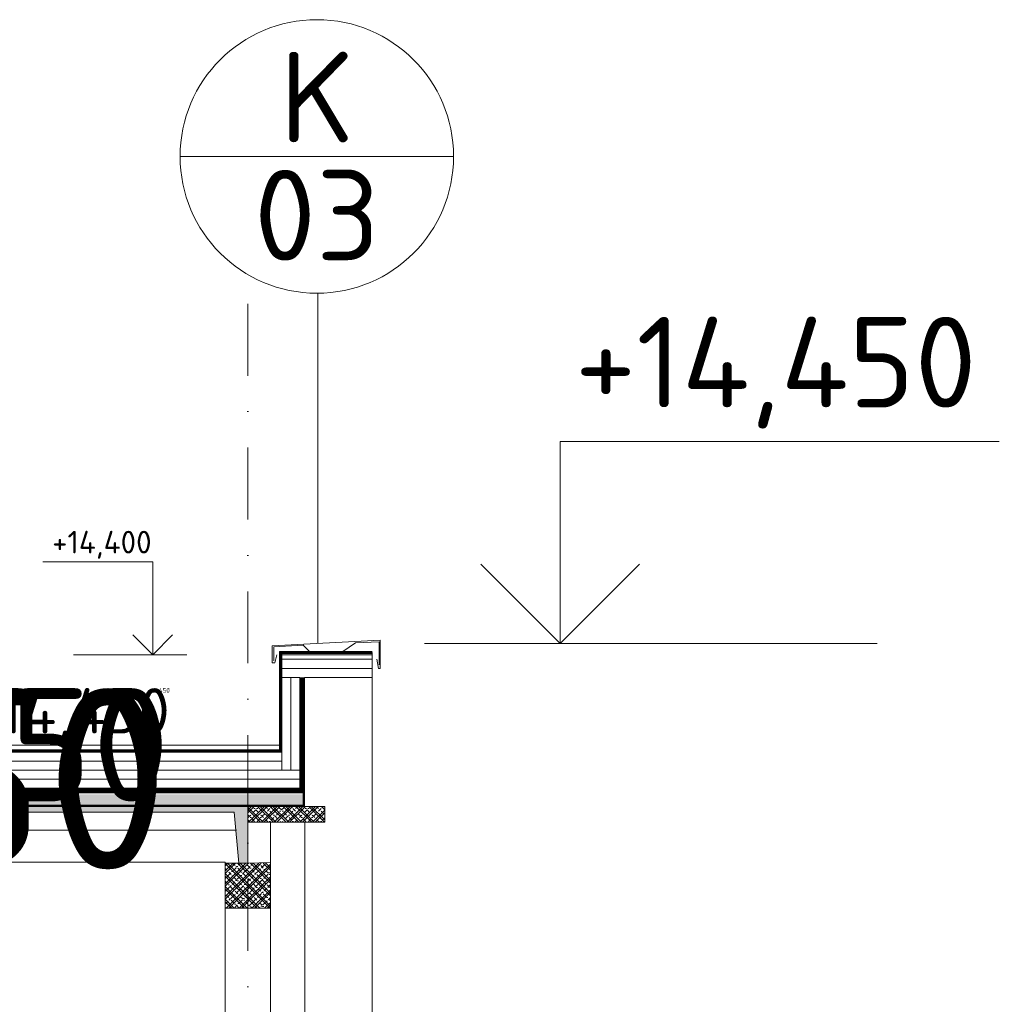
# Model space of a CAD drawing. Header units: millimetres. Extents: x -725694 to 5289369, y -1488057 to 2187451.
# Tile 127 of 656: x 149542 to 153870, y -31779 to -27430. Entities that reach past the tile are written whole.
import ezdxf
from ezdxf.enums import TextEntityAlignment as Align

# ---------------------------------------------------------------- set-up
doc = ezdxf.new("R2010")
doc.units = ezdxf.units.MM
for name, pattern in [('CARKOVANA', [5, 3, -2]), ('CENTERX2', [101.6, 63.5, -12.7, 12.7, -12.7]), ('DASHDOT', [25.4, 12.7, -6.35, 0, -6.35])]:
    doc.linetypes.add(name, pattern=pattern)
for name, color, linetype in [('0 @ 1', 7, 'Continuous'), ('0 @ 10', 7, 'Continuous'), ('0 @ 100', 7, 'Continuous'), ('0 @ 200', 7, 'Continuous'), ('0 @ 250 (1)', 7, 'Continuous'), ('0 @ 250 (2)', 7, 'Continuous'), ('0 @ 400', 7, 'Continuous')]:
    doc.layers.add(name, color=color, linetype=linetype)
for name, color, linetype, lineweight in [('A99_N_kce-pohl', 1, 'Continuous', 9), ('A99_N_koty-200-vysk', 6, 'Continuous', 9), ('A99_N_koty-50-vysk', 160, 'Continuous', 9), ('A99_N_sraf', 252, 'Continuous', 0), ('A99_N_sraf @ 100', 252, 'Continuous', 0), ('A99_N_sraf @ 200 VP1', 252, 'Continuous', 0), ('A99_N_sraf @ 200 VP10', 252, 'Continuous', 0), ('A99_N_sraf @ 200 VP11', 252, 'Continuous', 0), ('A99_N_sraf @ 200 VP12', 252, 'Continuous', 0), ('A99_N_sraf @ 200 VP13', 252, 'Continuous', 0), ('A99_N_sraf @ 200 VP14', 252, 'Continuous', 0), ('A99_N_sraf @ 200 VP2', 252, 'Continuous', 0), ('A99_N_sraf @ 200 VP3', 252, 'Continuous', 0), ('A99_N_sraf @ 200 VP4', 252, 'Continuous', 0), ('A99_N_sraf @ 200 VP5', 252, 'Continuous', 0), ('A99_N_sraf @ 200 VP6', 252, 'Continuous', 0), ('A99_N_sraf @ 200 VP7', 252, 'Continuous', 0), ('A99_N_sraf @ 200 VP8', 252, 'Continuous', 0), ('A99_N_sraf @ 200 VP9', 252, 'Continuous', 0), ('A99_N_sraf @ 200 VPModel', 252, 'Continuous', 0), ('A99_N_sraf @ 50 (1)', 252, 'Continuous', 0), ('A99_N_znaceni 200', 5, 'Continuous', 5), ('A99_S_kce-pohl', 7, 'Continuous', 5), ('A99_S_kce-rez-sil', 7, 'Continuous', 15), ('A99_S_osy', 1, 'CENTERX2', 5)]:
    doc.layers.add(name, color=color, linetype=linetype, lineweight=lineweight)
doc.styles.add('A99_kota', font='isocpeur.ttf', dxfattribs={"height": 2})
doc.styles.add('A99_popis', font='isocpeur.ttf')
doc.linetypes.add('IZOLACE', pattern='A,0.00254,-2.54,[134,ltypeshp.shx,S=2.54,R=0,X=-2.54,Y=0],-5.08,[134,ltypeshp.shx,S=2.54,R=180,X=2.54,Y=0],-2.54', length=10.16254)
pattern_1 = [(45, (144790, -250), (-28.28427, 28.28427), []), (45, (144801.314, -250), (-28.28427, 28.28427), []), (45, (144823.94, -250), (-16.970563, 39.59798), [16, -8, 0, -8])]
pattern_2 = [(315, (-250, -144790), (28.284271, 28.284271), []), (315, (-250, -144801.314), (28.284271, 28.284271), []), (315, (-250, -144823.94), (39.59798, 16.970563), [16, -8, 0, -8])]
pattern_3 = [(45, (0, 0), (-28.284271, 28.284271), []), (45, (11.314, 0), (-28.284271, 28.284271), []), (45, (33.94, 0), (-16.970563, 39.59798), [16, -8, 0, -8])]
pattern_4 = [(315, (0, 0), (28.284271, 28.284271), []), (315, (3e-15, -11.314), (28.284271, 28.284271), []), (315, (8e-15, -33.94), (39.59798, 16.970563), [16, -8, 0, -8])]
pattern_5 = [(315, (2.026, -20.147), (28.284271, 28.284271), []), (270, (15.275, -65.216), (28.284271, -28.284271), [5, -51.568543]), (315, (15.275, -70.216), (28.284271, 28.284271), [5, -35]), (0, (18.81, -73.75), (28.284271, 28.284271), [5, -51.568543]), (45, (23.81, -73.75), (-28.284271, 28.284271), [5, -35]), (270, (27.346, -65.216), (28.284271, -28.284271), [5, -51.568543]), (315, (23.81, -61.68), (28.284271, 28.284271), [5, -35]), (0, (18.81, -61.68), (28.284271, 28.284271), [5, -51.568543]), (45, (15.275, -65.216), (-28.284271, 28.284271), [5, -35]), (315, (31.917, -78.322), (28.284271, 28.284271), [10, -30])]
pattern_6 = [(225, (-20.147, -2.026), (28.284271, -28.284271), []), (180, (-65.216, -15.275), (-28.284271, -28.284271), [5, -51.568543]), (225, (-70.216, -15.275), (28.284271, -28.284271), [5, -35]), (270, (-73.75, -18.81), (28.284271, -28.284271), [5, -51.568543]), (315, (-73.75, -23.81), (28.284271, 28.284271), [5, -35]), (180, (-65.216, -27.346), (-28.284271, -28.284271), [5, -51.568543]), (225, (-61.68, -23.81), (28.284271, -28.284271), [5, -35]), (270, (-61.68, -18.81), (28.284271, -28.284271), [5, -51.568543]), (315, (-65.216, -15.275), (28.284271, 28.284271), [5, -35]), (225, (-78.322, -31.917), (28.284271, -28.284271), [10, -30])]

# ---------------------------------------------------------------- blocks, each defined once
blk = doc.blocks.new('*U34')
at = {"color": 0, "linetype": 'ByBlock', "lineweight": -2}
blk.add_line((-3, 0), (7, 0), dxfattribs=at)
for points in [[(0, 0), (0, 8.2), (0, 8.2), (9.7, 8.2)], [(-1.75, 1.75), (0, 0), (1.75, 1.75)]]:
    blk.add_lwpolyline(points, dxfattribs=at)
at = {"color": 0, "linetype": 'ByBlock', "lineweight": -2, "style": 'A99_kota'}
for tag, p in [('VYSKA', (9.2, 10.95)), ('POPIS', (9.2, 7.7))]:
    blk.add_attdef(tag, text='', height=2, dxfattribs=at).set_placement(p, align=Align.TOP_RIGHT)
blk = doc.blocks.new('*U49')
at = {"color": 0, "linetype": 'ByBlock', "lineweight": -2}
blk.add_line((3, 0), (-7, 0), dxfattribs=at)
for points in [[(0, 0), (0, 4.462), (0, 4.462), (-9.7, 4.462)], [(1.75, 1.75), (0, 0), (-1.75, 1.75)]]:
    blk.add_lwpolyline(points, dxfattribs=at)
at = {"color": 0, "linetype": 'ByBlock', "lineweight": -2, "style": 'A99_kota'}
blk.add_attdef('VYSKA', text='', height=2, dxfattribs=at).set_placement((-2, 7.212), align=Align.TOP_RIGHT)
blk.add_attdef('POPIS', text='', height=2, dxfattribs=at).set_placement((-9.2, 3.962), align=Align.TOP_LEFT)
blk = doc.blocks.new('*U6646')
at = {"layer": 'A99_N_koty-200-vysk', "lineweight": 5}
ref = blk.add_blockref('*U49', (151930, -30185), dxfattribs=dict(at, xscale=-200, yscale=200, zscale=200))
ref.add_attrib('VYSKA', '+14,450', dxfattribs={"layer": '0 @ 200', "color": 0, "linetype": 'ByBlock', "lineweight": -2, "height": 400, "style": 'A99_kota'}).set_placement((153770, -28742.7), align=Align.TOP_RIGHT)
ref = blk.add_blockref('*U49', (151930, -30185), dxfattribs=dict(at, xscale=-200, yscale=200, zscale=200))
ref.add_attrib('VYSKA', '+14,450', dxfattribs={"layer": '0 @ 400', "color": 0, "linetype": 'ByBlock', "lineweight": -2, "height": 800, "style": 'A99_kota'}).set_placement((150205.1, -30382.5), align=Align.TOP_RIGHT)
ref = blk.add_blockref('*U49', (151930, -30185), dxfattribs=dict(at, xscale=-200, yscale=200, zscale=200))
ref.add_attrib('VYSKA', '+14,450', dxfattribs={"layer": '0 @ 250 (1)', "color": 0, "linetype": 'ByBlock', "lineweight": -2, "height": 500, "style": 'A99_kota'}).set_placement((150205.1, -30382.5), align=Align.TOP_RIGHT)
ref = blk.add_blockref('*U49', (151930, -30185), dxfattribs=dict(at, xscale=-200, yscale=200, zscale=200))
ref.add_attrib('VYSKA', '+14,450', dxfattribs={"layer": '0 @ 250 (2)', "color": 0, "linetype": 'ByBlock', "lineweight": -2, "height": 500, "style": 'A99_kota'}).set_placement((150205.1, -30382.5), align=Align.TOP_RIGHT)
ref = blk.add_blockref('*U49', (151930, -30185), dxfattribs=dict(at, xscale=-200, yscale=200, zscale=200))
ref.add_attrib('VYSKA', '+14,450', dxfattribs={"layer": '0 @ 100', "color": 0, "linetype": 'ByBlock', "lineweight": -2, "height": 200, "style": 'A99_kota'}).set_placement((150205.1, -30382.5), align=Align.TOP_RIGHT)
ref = blk.add_blockref('*U49', (151930, -30185), dxfattribs=dict(at, xscale=-200, yscale=200, zscale=200))
ref.add_attrib('VYSKA', '+14,450', dxfattribs={"layer": '0 @ 10', "color": 0, "linetype": 'ByBlock', "lineweight": -2, "height": 20, "style": 'A99_kota'}).set_placement((150205.1, -30382.5), align=Align.TOP_RIGHT)
ref = blk.add_blockref('*U49', (151930, -30185), dxfattribs=dict(at, xscale=-200, yscale=200, zscale=200))
ref.add_attrib('VYSKA', '+14,450', dxfattribs={"layer": '0 @ 1', "color": 0, "linetype": 'ByBlock', "lineweight": -2, "height": 2, "style": 'A99_kota'}).set_placement((150205.1, -30382.5), align=Align.TOP_RIGHT)
blk = doc.blocks.new('*U20')
at = {"color": 0, "linetype": 'ByBlock'}
blk.add_line((-3.02, 0), (3.02, 0), dxfattribs=at)
blk.add_circle((0, 0), 3.02, dxfattribs=at)
at = {"color": 0, "linetype": 'ByBlock', "style": 'A99_popis'}
for tag, p in [('KATEGORIE', (0, 1.31)), ('PRVEK', (0, -1.298))]:
    blk.add_attdef(tag, text='', height=2, dxfattribs=at).set_placement(p, align=Align.MIDDLE_CENTER)
blk = doc.blocks.new('*U6610')
at = {"layer": 'A99_N_sraf @ 100', "lineweight": 0, "ltscale": 2, "transparency": 33554687}
h = blk.add_hatch(dxfattribs=at)
h.set_pattern_fill('ZELEZOBETON', color=256, scale=8)
h.set_pattern_definition(pattern_1)
h.paths.add_polyline_path([(150650, -31355), (150650, -31155), (150450, -31155), (150450, -31355)])
at = {"layer": 'A99_N_sraf @ 200 VP1', "lineweight": 0, "ltscale": 2, "transparency": 33554687}
h = blk.add_hatch(dxfattribs=at)
h.set_pattern_fill('ZELEZOBETON', color=256, scale=8)
h.set_pattern_definition(pattern_1)
h.paths.add_polyline_path([(150650, -31355), (150650, -31155), (150450, -31155), (150450, -31355)])
at = {"layer": 'A99_N_sraf @ 200 VP10', "lineweight": 0, "ltscale": 2, "transparency": 33554687}
h = blk.add_hatch(dxfattribs=at)
h.set_pattern_fill('ZELEZOBETON', color=256, scale=8)
h.set_pattern_definition(pattern_1)
h.paths.add_polyline_path([(150650, -31355), (150650, -31155), (150450, -31155), (150450, -31355)])
at = {"layer": 'A99_N_sraf @ 200 VP11', "lineweight": 0, "ltscale": 2, "transparency": 33554687}
h = blk.add_hatch(dxfattribs=at)
h.set_pattern_fill('ZELEZOBETON', color=256, scale=8)
h.set_pattern_definition(pattern_1)
h.paths.add_polyline_path([(150650, -31355), (150650, -31155), (150450, -31155), (150450, -31355)])
at = {"layer": 'A99_N_sraf @ 200 VP12', "lineweight": 0, "ltscale": 2, "transparency": 33554687}
h = blk.add_hatch(dxfattribs=at)
h.set_pattern_fill('ZELEZOBETON', color=256, scale=8)
h.set_pattern_definition(pattern_1)
h.paths.add_polyline_path([(150650, -31355), (150650, -31155), (150450, -31155), (150450, -31355)])
at = {"layer": 'A99_N_sraf @ 200 VP13', "lineweight": 0, "ltscale": 2, "transparency": 33554687}
h = blk.add_hatch(dxfattribs=at)
h.set_pattern_fill('ZELEZOBETON', color=256, scale=8)
h.set_pattern_definition(pattern_2)
h.paths.add_polyline_path([(150650, -31355), (150650, -31155), (150450, -31155), (150450, -31355)])
at = {"layer": 'A99_N_sraf @ 200 VP14', "lineweight": 0, "ltscale": 2, "transparency": 33554687}
h = blk.add_hatch(dxfattribs=at)
h.set_pattern_fill('ZELEZOBETON', color=256, scale=8)
h.set_pattern_definition(pattern_1)
h.paths.add_polyline_path([(150650, -31355), (150650, -31155), (150450, -31155), (150450, -31355)])
at = {"layer": 'A99_N_sraf @ 200 VP2', "lineweight": 0, "ltscale": 2, "transparency": 33554687}
h = blk.add_hatch(dxfattribs=at)
h.set_pattern_fill('ZELEZOBETON', color=256, scale=8)
h.set_pattern_definition(pattern_1)
h.paths.add_polyline_path([(150650, -31355), (150650, -31155), (150450, -31155), (150450, -31355)])
at = {"layer": 'A99_N_sraf @ 200 VP3', "lineweight": 0, "ltscale": 2, "transparency": 33554687}
h = blk.add_hatch(dxfattribs=at)
h.set_pattern_fill('ZELEZOBETON', color=256, scale=8)
h.set_pattern_definition(pattern_1)
h.paths.add_polyline_path([(150650, -31355), (150650, -31155), (150450, -31155), (150450, -31355)])
at = {"layer": 'A99_N_sraf @ 200 VP4', "lineweight": 0, "ltscale": 2, "transparency": 33554687}
h = blk.add_hatch(dxfattribs=at)
h.set_pattern_fill('ZELEZOBETON', color=256, scale=8)
h.set_pattern_definition(pattern_1)
h.paths.add_polyline_path([(150650, -31355), (150650, -31155), (150450, -31155), (150450, -31355)])
at = {"layer": 'A99_N_sraf @ 200 VP5', "lineweight": 0, "ltscale": 2, "transparency": 33554687}
h = blk.add_hatch(dxfattribs=at)
h.set_pattern_fill('ZELEZOBETON', color=256, scale=8)
h.set_pattern_definition(pattern_2)
h.paths.add_polyline_path([(150650, -31355), (150650, -31155), (150450, -31155), (150450, -31355)])
at = {"layer": 'A99_N_sraf @ 200 VP6', "lineweight": 0, "ltscale": 2, "transparency": 33554687}
h = blk.add_hatch(dxfattribs=at)
h.set_pattern_fill('ZELEZOBETON', color=256, scale=8)
h.set_pattern_definition(pattern_2)
h.paths.add_polyline_path([(150650, -31355), (150650, -31155), (150450, -31155), (150450, -31355)])
at = {"layer": 'A99_N_sraf @ 200 VP7', "lineweight": 0, "ltscale": 2, "transparency": 33554687}
h = blk.add_hatch(dxfattribs=at)
h.set_pattern_fill('ZELEZOBETON', color=256, scale=8)
h.set_pattern_definition(pattern_1)
h.paths.add_polyline_path([(150650, -31355), (150650, -31155), (150450, -31155), (150450, -31355)])
at = {"layer": 'A99_N_sraf @ 200 VP8', "lineweight": 0, "ltscale": 2, "transparency": 33554687}
h = blk.add_hatch(dxfattribs=at)
h.set_pattern_fill('ZELEZOBETON', color=256, scale=8)
h.set_pattern_definition(pattern_1)
h.paths.add_polyline_path([(150650, -31355), (150650, -31155), (150450, -31155), (150450, -31355)])
at = {"layer": 'A99_N_sraf @ 200 VP9', "lineweight": 0, "ltscale": 2, "transparency": 33554687}
h = blk.add_hatch(dxfattribs=at)
h.set_pattern_fill('ZELEZOBETON', color=256, scale=8)
h.set_pattern_definition(pattern_1)
h.paths.add_polyline_path([(150650, -31355), (150650, -31155), (150450, -31155), (150450, -31355)])
at = {"layer": 'A99_N_sraf @ 200 VPModel', "lineweight": 0, "ltscale": 2, "transparency": 33554687}
h = blk.add_hatch(dxfattribs=at)
h.set_pattern_fill('ZELEZOBETON', color=256, scale=8)
h.set_pattern_definition(pattern_1)
h.paths.add_polyline_path([(150650, -31355), (150650, -31155), (150450, -31155), (150450, -31355)])
at = {"layer": 'A99_N_sraf @ 50 (1)', "lineweight": 0, "ltscale": 2, "transparency": 33554687}
h = blk.add_hatch(dxfattribs=at)
h.set_pattern_fill('ZELEZOBETON', color=256, scale=8)
h.set_pattern_definition(pattern_1)
h.paths.add_polyline_path([(150650, -31355), (150650, -31155), (150450, -31155), (150450, -31355)])
blk = doc.blocks.new('*U6640')
at = {"layer": 'A99_N_sraf @ 100', "lineweight": 0, "ltscale": 2, "transparency": 33554687}
h = blk.add_hatch(dxfattribs=at)
h.set_pattern_fill('ZELEZOBETON', color=256, scale=8)
h.set_pattern_definition(pattern_3)
h.paths.add_polyline_path([(144610, -30930), (144590, -31155), (144550, -31155), (144550, -30905), (150550, -30905), (150550, -31155), (150510, -31155), (150490, -30930), (149075, -30930), (149065, -31010), (149035, -31010), (149025, -30930), (147575, -30930), (147565, -31010), (147535, -31010), (147525, -30930), (146075, -30930), (146065, -31010), (146035, -31010), (146025, -30930)])
at = {"layer": 'A99_N_sraf @ 200 VP1', "lineweight": 0, "ltscale": 2, "transparency": 33554687}
h = blk.add_hatch(dxfattribs=at)
h.set_pattern_fill('ZELEZOBETON', color=256, scale=8)
h.set_pattern_definition(pattern_3)
h.paths.add_polyline_path([(144610, -30930), (144590, -31155), (144550, -31155), (144550, -30905), (150550, -30905), (150550, -31155), (150510, -31155), (150490, -30930), (149075, -30930), (149065, -31010), (149035, -31010), (149025, -30930), (147575, -30930), (147565, -31010), (147535, -31010), (147525, -30930), (146075, -30930), (146065, -31010), (146035, -31010), (146025, -30930)])
at = {"layer": 'A99_N_sraf @ 200 VP10', "lineweight": 0, "ltscale": 2, "transparency": 33554687}
h = blk.add_hatch(dxfattribs=at)
h.set_pattern_fill('ZELEZOBETON', color=256, scale=8)
h.set_pattern_definition(pattern_3)
h.paths.add_polyline_path([(144610, -30930), (144590, -31155), (144550, -31155), (144550, -30905), (150550, -30905), (150550, -31155), (150510, -31155), (150490, -30930), (149075, -30930), (149065, -31010), (149035, -31010), (149025, -30930), (147575, -30930), (147565, -31010), (147535, -31010), (147525, -30930), (146075, -30930), (146065, -31010), (146035, -31010), (146025, -30930)])
at = {"layer": 'A99_N_sraf @ 200 VP11', "lineweight": 0, "ltscale": 2, "transparency": 33554687}
h = blk.add_hatch(dxfattribs=at)
h.set_pattern_fill('ZELEZOBETON', color=256, scale=8)
h.set_pattern_definition(pattern_3)
h.paths.add_polyline_path([(144610, -30930), (144590, -31155), (144550, -31155), (144550, -30905), (150550, -30905), (150550, -31155), (150510, -31155), (150490, -30930), (149075, -30930), (149065, -31010), (149035, -31010), (149025, -30930), (147575, -30930), (147565, -31010), (147535, -31010), (147525, -30930), (146075, -30930), (146065, -31010), (146035, -31010), (146025, -30930)])
at = {"layer": 'A99_N_sraf @ 200 VP12', "lineweight": 0, "ltscale": 2, "transparency": 33554687}
h = blk.add_hatch(dxfattribs=at)
h.set_pattern_fill('ZELEZOBETON', color=256, scale=8)
h.set_pattern_definition(pattern_3)
h.paths.add_polyline_path([(144610, -30930), (144590, -31155), (144550, -31155), (144550, -30905), (150550, -30905), (150550, -31155), (150510, -31155), (150490, -30930), (149075, -30930), (149065, -31010), (149035, -31010), (149025, -30930), (147575, -30930), (147565, -31010), (147535, -31010), (147525, -30930), (146075, -30930), (146065, -31010), (146035, -31010), (146025, -30930)])
at = {"layer": 'A99_N_sraf @ 200 VP13', "lineweight": 0, "ltscale": 2, "transparency": 33554687}
h = blk.add_hatch(dxfattribs=at)
h.set_pattern_fill('ZELEZOBETON', color=256, scale=8)
h.set_pattern_definition(pattern_4)
h.paths.add_polyline_path([(144610, -30930), (144590, -31155), (144550, -31155), (144550, -30905), (150550, -30905), (150550, -31155), (150510, -31155), (150490, -30930), (149075, -30930), (149065, -31010), (149035, -31010), (149025, -30930), (147575, -30930), (147565, -31010), (147535, -31010), (147525, -30930), (146075, -30930), (146065, -31010), (146035, -31010), (146025, -30930)])
at = {"layer": 'A99_N_sraf @ 200 VP14', "lineweight": 0, "ltscale": 2, "transparency": 33554687}
h = blk.add_hatch(dxfattribs=at)
h.set_pattern_fill('ZELEZOBETON', color=256, scale=8)
h.set_pattern_definition(pattern_3)
h.paths.add_polyline_path([(144610, -30930), (144590, -31155), (144550, -31155), (144550, -30905), (150550, -30905), (150550, -31155), (150510, -31155), (150490, -30930), (149075, -30930), (149065, -31010), (149035, -31010), (149025, -30930), (147575, -30930), (147565, -31010), (147535, -31010), (147525, -30930), (146075, -30930), (146065, -31010), (146035, -31010), (146025, -30930)])
at = {"layer": 'A99_N_sraf @ 200 VP2', "lineweight": 0, "ltscale": 2, "transparency": 33554687}
h = blk.add_hatch(dxfattribs=at)
h.set_pattern_fill('ZELEZOBETON', color=256, scale=8)
h.set_pattern_definition(pattern_3)
h.paths.add_polyline_path([(144610, -30930), (144590, -31155), (144550, -31155), (144550, -30905), (150550, -30905), (150550, -31155), (150510, -31155), (150490, -30930), (149075, -30930), (149065, -31010), (149035, -31010), (149025, -30930), (147575, -30930), (147565, -31010), (147535, -31010), (147525, -30930), (146075, -30930), (146065, -31010), (146035, -31010), (146025, -30930)])
at = {"layer": 'A99_N_sraf @ 200 VP3', "lineweight": 0, "ltscale": 2, "transparency": 33554687}
h = blk.add_hatch(dxfattribs=at)
h.set_pattern_fill('ZELEZOBETON', color=256, scale=8)
h.set_pattern_definition(pattern_3)
h.paths.add_polyline_path([(144610, -30930), (144590, -31155), (144550, -31155), (144550, -30905), (150550, -30905), (150550, -31155), (150510, -31155), (150490, -30930), (149075, -30930), (149065, -31010), (149035, -31010), (149025, -30930), (147575, -30930), (147565, -31010), (147535, -31010), (147525, -30930), (146075, -30930), (146065, -31010), (146035, -31010), (146025, -30930)])
at = {"layer": 'A99_N_sraf @ 200 VP4', "lineweight": 0, "ltscale": 2, "transparency": 33554687}
h = blk.add_hatch(dxfattribs=at)
h.set_pattern_fill('ZELEZOBETON', color=256, scale=8)
h.set_pattern_definition(pattern_3)
h.paths.add_polyline_path([(144610, -30930), (144590, -31155), (144550, -31155), (144550, -30905), (150550, -30905), (150550, -31155), (150510, -31155), (150490, -30930), (149075, -30930), (149065, -31010), (149035, -31010), (149025, -30930), (147575, -30930), (147565, -31010), (147535, -31010), (147525, -30930), (146075, -30930), (146065, -31010), (146035, -31010), (146025, -30930)])
at = {"layer": 'A99_N_sraf @ 200 VP5', "lineweight": 0, "ltscale": 2, "transparency": 33554687}
h = blk.add_hatch(dxfattribs=at)
h.set_pattern_fill('ZELEZOBETON', color=256, scale=8)
h.set_pattern_definition(pattern_4)
h.paths.add_polyline_path([(144610, -30930), (144590, -31155), (144550, -31155), (144550, -30905), (150550, -30905), (150550, -31155), (150510, -31155), (150490, -30930), (149075, -30930), (149065, -31010), (149035, -31010), (149025, -30930), (147575, -30930), (147565, -31010), (147535, -31010), (147525, -30930), (146075, -30930), (146065, -31010), (146035, -31010), (146025, -30930)])
at = {"layer": 'A99_N_sraf @ 200 VP6', "lineweight": 0, "ltscale": 2, "transparency": 33554687}
h = blk.add_hatch(dxfattribs=at)
h.set_pattern_fill('ZELEZOBETON', color=256, scale=8)
h.set_pattern_definition(pattern_4)
h.paths.add_polyline_path([(144610, -30930), (144590, -31155), (144550, -31155), (144550, -30905), (150550, -30905), (150550, -31155), (150510, -31155), (150490, -30930), (149075, -30930), (149065, -31010), (149035, -31010), (149025, -30930), (147575, -30930), (147565, -31010), (147535, -31010), (147525, -30930), (146075, -30930), (146065, -31010), (146035, -31010), (146025, -30930)])
at = {"layer": 'A99_N_sraf @ 200 VP7', "lineweight": 0, "ltscale": 2, "transparency": 33554687}
h = blk.add_hatch(dxfattribs=at)
h.set_pattern_fill('ZELEZOBETON', color=256, scale=8)
h.set_pattern_definition(pattern_3)
h.paths.add_polyline_path([(144610, -30930), (144590, -31155), (144550, -31155), (144550, -30905), (150550, -30905), (150550, -31155), (150510, -31155), (150490, -30930), (149075, -30930), (149065, -31010), (149035, -31010), (149025, -30930), (147575, -30930), (147565, -31010), (147535, -31010), (147525, -30930), (146075, -30930), (146065, -31010), (146035, -31010), (146025, -30930)])
at = {"layer": 'A99_N_sraf @ 200 VP8', "lineweight": 0, "ltscale": 2, "transparency": 33554687}
h = blk.add_hatch(dxfattribs=at)
h.set_pattern_fill('ZELEZOBETON', color=256, scale=8)
h.set_pattern_definition(pattern_3)
h.paths.add_polyline_path([(144610, -30930), (144590, -31155), (144550, -31155), (144550, -30905), (150550, -30905), (150550, -31155), (150510, -31155), (150490, -30930), (149075, -30930), (149065, -31010), (149035, -31010), (149025, -30930), (147575, -30930), (147565, -31010), (147535, -31010), (147525, -30930), (146075, -30930), (146065, -31010), (146035, -31010), (146025, -30930)])
at = {"layer": 'A99_N_sraf @ 200 VP9', "lineweight": 0, "ltscale": 2, "transparency": 33554687}
h = blk.add_hatch(dxfattribs=at)
h.set_pattern_fill('ZELEZOBETON', color=256, scale=8)
h.set_pattern_definition(pattern_3)
h.paths.add_polyline_path([(144610, -30930), (144590, -31155), (144550, -31155), (144550, -30905), (150550, -30905), (150550, -31155), (150510, -31155), (150490, -30930), (149075, -30930), (149065, -31010), (149035, -31010), (149025, -30930), (147575, -30930), (147565, -31010), (147535, -31010), (147525, -30930), (146075, -30930), (146065, -31010), (146035, -31010), (146025, -30930)])
at = {"layer": 'A99_N_sraf @ 200 VPModel', "lineweight": 0, "ltscale": 2, "transparency": 33554687}
h = blk.add_hatch(dxfattribs=at)
h.set_pattern_fill('ZELEZOBETON', color=256, scale=8)
h.set_pattern_definition(pattern_3)
h.paths.add_polyline_path([(144610, -30930), (144590, -31155), (144550, -31155), (144550, -30905), (150550, -30905), (150550, -31155), (150510, -31155), (150490, -30930), (149075, -30930), (149065, -31010), (149035, -31010), (149025, -30930), (147575, -30930), (147565, -31010), (147535, -31010), (147525, -30930), (146075, -30930), (146065, -31010), (146035, -31010), (146025, -30930)])
at = {"layer": 'A99_N_sraf @ 50 (1)', "lineweight": 0, "ltscale": 2, "transparency": 33554687}
h = blk.add_hatch(dxfattribs=at)
h.set_pattern_fill('ZELEZOBETON', color=256, scale=8)
h.set_pattern_definition(pattern_3)
h.paths.add_polyline_path([(144610, -30930), (144590, -31155), (144550, -31155), (144550, -30905), (150550, -30905), (150550, -31155), (150510, -31155), (150490, -30930), (149075, -30930), (149065, -31010), (149035, -31010), (149025, -30930), (147575, -30930), (147565, -31010), (147535, -31010), (147525, -30930), (146075, -30930), (146065, -31010), (146035, -31010), (146025, -30930)])
blk = doc.blocks.new('*U6641')
at = {"layer": 'A99_N_sraf @ 200 VP1', "linetype": 'Continuous', "lineweight": 0, "ltscale": 2, "transparency": 33554687}
h = blk.add_hatch(dxfattribs=at)
h.set_pattern_fill('BETON-LEHKY', color=256, scale=0.05, angle=-90)
h.set_pattern_definition(pattern_5)
h.paths.add_polyline_path([(150802, -30851), (150802, -30906), (144652, -30906), (144652, -30851)])
at = {"layer": 'A99_N_sraf @ 200 VP10', "linetype": 'Continuous', "lineweight": 0, "ltscale": 2, "transparency": 33554687}
h = blk.add_hatch(dxfattribs=at)
h.set_pattern_fill('BETON-LEHKY', color=256, scale=0.05, angle=-90)
h.set_pattern_definition(pattern_5)
h.paths.add_polyline_path([(150802, -30851), (150802, -30906), (144652, -30906), (144652, -30851)])
at = {"layer": 'A99_N_sraf @ 200 VP11', "linetype": 'Continuous', "lineweight": 0, "ltscale": 2, "transparency": 33554687}
h = blk.add_hatch(dxfattribs=at)
h.set_pattern_fill('BETON-LEHKY', color=256, scale=0.05, angle=-90)
h.set_pattern_definition(pattern_5)
h.paths.add_polyline_path([(150802, -30851), (150802, -30906), (144652, -30906), (144652, -30851)])
at = {"layer": 'A99_N_sraf @ 200 VP12', "linetype": 'Continuous', "lineweight": 0, "ltscale": 2, "transparency": 33554687}
h = blk.add_hatch(dxfattribs=at)
h.set_pattern_fill('BETON-LEHKY', color=256, scale=0.05, angle=-90)
h.set_pattern_definition(pattern_5)
h.paths.add_polyline_path([(150802, -30851), (150802, -30906), (144652, -30906), (144652, -30851)])
at = {"layer": 'A99_N_sraf @ 200 VP13', "linetype": 'Continuous', "lineweight": 0, "ltscale": 2, "transparency": 33554687}
h = blk.add_hatch(dxfattribs=at)
h.set_pattern_fill('BETON-LEHKY', color=256, scale=0.05, angle=-90)
h.set_pattern_definition(pattern_6)
h.paths.add_polyline_path([(150802, -30851), (150802, -30906), (144652, -30906), (144652, -30851)])
at = {"layer": 'A99_N_sraf @ 200 VP14', "linetype": 'Continuous', "lineweight": 0, "ltscale": 2, "transparency": 33554687}
h = blk.add_hatch(dxfattribs=at)
h.set_pattern_fill('BETON-LEHKY', color=256, scale=0.05, angle=-90)
h.set_pattern_definition(pattern_5)
h.paths.add_polyline_path([(150802, -30851), (150802, -30906), (144652, -30906), (144652, -30851)])
at = {"layer": 'A99_N_sraf @ 200 VP2', "linetype": 'Continuous', "lineweight": 0, "ltscale": 2, "transparency": 33554687}
h = blk.add_hatch(dxfattribs=at)
h.set_pattern_fill('BETON-LEHKY', color=256, scale=0.05, angle=-90)
h.set_pattern_definition(pattern_5)
h.paths.add_polyline_path([(150802, -30851), (150802, -30906), (144652, -30906), (144652, -30851)])
at = {"layer": 'A99_N_sraf @ 200 VP3', "linetype": 'Continuous', "lineweight": 0, "ltscale": 2, "transparency": 33554687}
h = blk.add_hatch(dxfattribs=at)
h.set_pattern_fill('BETON-LEHKY', color=256, scale=0.05, angle=-90)
h.set_pattern_definition(pattern_5)
h.paths.add_polyline_path([(150802, -30851), (150802, -30906), (144652, -30906), (144652, -30851)])
at = {"layer": 'A99_N_sraf @ 200 VP4', "linetype": 'Continuous', "lineweight": 0, "ltscale": 2, "transparency": 33554687}
h = blk.add_hatch(dxfattribs=at)
h.set_pattern_fill('BETON-LEHKY', color=256, scale=0.05, angle=-90)
h.set_pattern_definition(pattern_5)
h.paths.add_polyline_path([(150802, -30851), (150802, -30906), (144652, -30906), (144652, -30851)])
at = {"layer": 'A99_N_sraf @ 200 VP5', "linetype": 'Continuous', "lineweight": 0, "ltscale": 2, "transparency": 33554687}
h = blk.add_hatch(dxfattribs=at)
h.set_pattern_fill('BETON-LEHKY', color=256, scale=0.05, angle=-90)
h.set_pattern_definition(pattern_6)
h.paths.add_polyline_path([(150802, -30851), (150802, -30906), (144652, -30906), (144652, -30851)])
at = {"layer": 'A99_N_sraf @ 200 VP6', "linetype": 'Continuous', "lineweight": 0, "ltscale": 2, "transparency": 33554687}
h = blk.add_hatch(dxfattribs=at)
h.set_pattern_fill('BETON-LEHKY', color=256, scale=0.05, angle=-90)
h.set_pattern_definition(pattern_6)
h.paths.add_polyline_path([(150802, -30851), (150802, -30906), (144652, -30906), (144652, -30851)])
at = {"layer": 'A99_N_sraf @ 200 VP7', "linetype": 'Continuous', "lineweight": 0, "ltscale": 2, "transparency": 33554687}
h = blk.add_hatch(dxfattribs=at)
h.set_pattern_fill('BETON-LEHKY', color=256, scale=0.05, angle=-90)
h.set_pattern_definition(pattern_5)
h.paths.add_polyline_path([(150802, -30851), (150802, -30906), (144652, -30906), (144652, -30851)])
at = {"layer": 'A99_N_sraf @ 200 VP8', "linetype": 'Continuous', "lineweight": 0, "ltscale": 2, "transparency": 33554687}
h = blk.add_hatch(dxfattribs=at)
h.set_pattern_fill('BETON-LEHKY', color=256, scale=0.05, angle=-90)
h.set_pattern_definition(pattern_5)
h.paths.add_polyline_path([(150802, -30851), (150802, -30906), (144652, -30906), (144652, -30851)])
at = {"layer": 'A99_N_sraf @ 200 VP9', "linetype": 'Continuous', "lineweight": 0, "ltscale": 2, "transparency": 33554687}
h = blk.add_hatch(dxfattribs=at)
h.set_pattern_fill('BETON-LEHKY', color=256, scale=0.05, angle=-90)
h.set_pattern_definition(pattern_5)
h.paths.add_polyline_path([(150802, -30851), (150802, -30906), (144652, -30906), (144652, -30851)])
at = {"layer": 'A99_N_sraf @ 200 VPModel', "linetype": 'Continuous', "lineweight": 0, "ltscale": 2, "transparency": 33554687}
h = blk.add_hatch(dxfattribs=at)
h.set_pattern_fill('BETON-LEHKY', color=256, scale=0.05, angle=-90)
h.set_pattern_definition(pattern_5)
h.paths.add_polyline_path([(150802, -30851), (150802, -30906), (144652, -30906), (144652, -30851)])
blk = doc.blocks.new('*U6642')
at = {"layer": 'A99_N_sraf @ 100', "lineweight": 0, "ltscale": 2, "transparency": 33554687}
h = blk.add_hatch(dxfattribs=at)
h.set_pattern_fill('ZELEZOBETON', color=256, scale=8)
h.set_pattern_definition(pattern_3)
h.paths.add_polyline_path([(150550, -30975), (150550, -30905), (150890, -30905), (150890, -30975)])
at = {"layer": 'A99_N_sraf @ 200 VP1', "lineweight": 0, "ltscale": 2, "transparency": 33554687}
h = blk.add_hatch(dxfattribs=at)
h.set_pattern_fill('ZELEZOBETON', color=256, scale=8)
h.set_pattern_definition(pattern_3)
h.paths.add_polyline_path([(150550, -30975), (150550, -30905), (150890, -30905), (150890, -30975)])
at = {"layer": 'A99_N_sraf @ 200 VP10', "lineweight": 0, "ltscale": 2, "transparency": 33554687}
h = blk.add_hatch(dxfattribs=at)
h.set_pattern_fill('ZELEZOBETON', color=256, scale=8)
h.set_pattern_definition(pattern_3)
h.paths.add_polyline_path([(150550, -30975), (150550, -30905), (150890, -30905), (150890, -30975)])
at = {"layer": 'A99_N_sraf @ 200 VP11', "lineweight": 0, "ltscale": 2, "transparency": 33554687}
h = blk.add_hatch(dxfattribs=at)
h.set_pattern_fill('ZELEZOBETON', color=256, scale=8)
h.set_pattern_definition(pattern_3)
h.paths.add_polyline_path([(150550, -30975), (150550, -30905), (150890, -30905), (150890, -30975)])
at = {"layer": 'A99_N_sraf @ 200 VP12', "lineweight": 0, "ltscale": 2, "transparency": 33554687}
h = blk.add_hatch(dxfattribs=at)
h.set_pattern_fill('ZELEZOBETON', color=256, scale=8)
h.set_pattern_definition(pattern_3)
h.paths.add_polyline_path([(150550, -30975), (150550, -30905), (150890, -30905), (150890, -30975)])
at = {"layer": 'A99_N_sraf @ 200 VP13', "lineweight": 0, "ltscale": 2, "transparency": 33554687}
h = blk.add_hatch(dxfattribs=at)
h.set_pattern_fill('ZELEZOBETON', color=256, scale=8)
h.set_pattern_definition(pattern_4)
h.paths.add_polyline_path([(150550, -30975), (150550, -30905), (150890, -30905), (150890, -30975)])
at = {"layer": 'A99_N_sraf @ 200 VP14', "lineweight": 0, "ltscale": 2, "transparency": 33554687}
h = blk.add_hatch(dxfattribs=at)
h.set_pattern_fill('ZELEZOBETON', color=256, scale=8)
h.set_pattern_definition(pattern_3)
h.paths.add_polyline_path([(150550, -30975), (150550, -30905), (150890, -30905), (150890, -30975)])
at = {"layer": 'A99_N_sraf @ 200 VP2', "lineweight": 0, "ltscale": 2, "transparency": 33554687}
h = blk.add_hatch(dxfattribs=at)
h.set_pattern_fill('ZELEZOBETON', color=256, scale=8)
h.set_pattern_definition(pattern_3)
h.paths.add_polyline_path([(150550, -30975), (150550, -30905), (150890, -30905), (150890, -30975)])
at = {"layer": 'A99_N_sraf @ 200 VP3', "lineweight": 0, "ltscale": 2, "transparency": 33554687}
h = blk.add_hatch(dxfattribs=at)
h.set_pattern_fill('ZELEZOBETON', color=256, scale=8)
h.set_pattern_definition(pattern_3)
h.paths.add_polyline_path([(150550, -30975), (150550, -30905), (150890, -30905), (150890, -30975)])
at = {"layer": 'A99_N_sraf @ 200 VP4', "lineweight": 0, "ltscale": 2, "transparency": 33554687}
h = blk.add_hatch(dxfattribs=at)
h.set_pattern_fill('ZELEZOBETON', color=256, scale=8)
h.set_pattern_definition(pattern_3)
h.paths.add_polyline_path([(150550, -30975), (150550, -30905), (150890, -30905), (150890, -30975)])
at = {"layer": 'A99_N_sraf @ 200 VP5', "lineweight": 0, "ltscale": 2, "transparency": 33554687}
h = blk.add_hatch(dxfattribs=at)
h.set_pattern_fill('ZELEZOBETON', color=256, scale=8)
h.set_pattern_definition(pattern_4)
h.paths.add_polyline_path([(150550, -30975), (150550, -30905), (150890, -30905), (150890, -30975)])
at = {"layer": 'A99_N_sraf @ 200 VP6', "lineweight": 0, "ltscale": 2, "transparency": 33554687}
h = blk.add_hatch(dxfattribs=at)
h.set_pattern_fill('ZELEZOBETON', color=256, scale=8)
h.set_pattern_definition(pattern_4)
h.paths.add_polyline_path([(150550, -30975), (150550, -30905), (150890, -30905), (150890, -30975)])
at = {"layer": 'A99_N_sraf @ 200 VP7', "lineweight": 0, "ltscale": 2, "transparency": 33554687}
h = blk.add_hatch(dxfattribs=at)
h.set_pattern_fill('ZELEZOBETON', color=256, scale=8)
h.set_pattern_definition(pattern_3)
h.paths.add_polyline_path([(150550, -30975), (150550, -30905), (150890, -30905), (150890, -30975)])
at = {"layer": 'A99_N_sraf @ 200 VP8', "lineweight": 0, "ltscale": 2, "transparency": 33554687}
h = blk.add_hatch(dxfattribs=at)
h.set_pattern_fill('ZELEZOBETON', color=256, scale=8)
h.set_pattern_definition(pattern_3)
h.paths.add_polyline_path([(150550, -30975), (150550, -30905), (150890, -30905), (150890, -30975)])
at = {"layer": 'A99_N_sraf @ 200 VP9', "lineweight": 0, "ltscale": 2, "transparency": 33554687}
h = blk.add_hatch(dxfattribs=at)
h.set_pattern_fill('ZELEZOBETON', color=256, scale=8)
h.set_pattern_definition(pattern_3)
h.paths.add_polyline_path([(150550, -30975), (150550, -30905), (150890, -30905), (150890, -30975)])
at = {"layer": 'A99_N_sraf @ 200 VPModel', "lineweight": 0, "ltscale": 2, "transparency": 33554687}
h = blk.add_hatch(dxfattribs=at)
h.set_pattern_fill('ZELEZOBETON', color=256, scale=8)
h.set_pattern_definition(pattern_3)
h.paths.add_polyline_path([(150550, -30975), (150550, -30905), (150890, -30905), (150890, -30975)])
at = {"layer": 'A99_N_sraf @ 50 (1)', "lineweight": 0, "ltscale": 2, "transparency": 33554687}
h = blk.add_hatch(dxfattribs=at)
h.set_pattern_fill('ZELEZOBETON', color=256, scale=8)
h.set_pattern_definition(pattern_3)
h.paths.add_polyline_path([(150550, -30975), (150550, -30905), (150890, -30905), (150890, -30975)])

msp = doc.modelspace()

# ---------------------------------------------------------------- linework, layer by layer
at = {"layer": 'A99_N_kce-pohl', "color": 1, "linetype": 'Continuous', "lineweight": 5}
for points in [[(151120, -30255), (151127.5, -30295), (151135, -30295), (151135, -30170), (150657.5, -30195), (150657.5, -30270), (150670, -30270), (150677.5, -30235)], [(150665, -30262.5), (150665, -30200), (150795, -30192.5), (150822.5, -30220), (150970, -30220), (151025, -30182.5), (151130, -30177.5), (151130, -30280)], [(151100, -30335), (151100, -30225)], [(151100, -30335), (150800, -30335)], [(144670, -30745), (150800, -30745)]]:
    msp.add_lwpolyline(points, dxfattribs=at)
at = {"layer": 'A99_N_kce-pohl', "color": 1, "linetype": 'CARKOVANA', "ltscale": 15, "const_width": 5}
for points in [[(144620, -30202.5), (144757.5, -30202.5), (144757.5, -30657.5), (150692.5, -30657.5), (150692.5, -30222.5), (151100, -30222.5)], [(144620, -30207.5), (144752.5, -30207.5), (144752.5, -30662.5), (150697.5, -30662.5), (150697.5, -30227.5), (151100, -30227.5)]]:
    msp.add_lwpolyline(points, dxfattribs=at)
at = {"layer": 'A99_N_kce-pohl', "color": 1, "linetype": 'Continuous'}
for points in [[(144620, -30200), (144760, -30200), (144760, -30655), (150690, -30655), (150690, -30220), (151100, -30220)], [(144620, -30205), (144755, -30205), (144755, -30660), (150695, -30660), (150695, -30225), (151100, -30225)], [(144620, -30210), (144750, -30210), (144750, -30665), (150700, -30665), (150700, -30230), (151100, -30230)], [(150780, -30745), (150700, -30745), (150700, -30255)], [(144760, -30634.8), (150690, -30634.8)]]:
    msp.add_lwpolyline(points, dxfattribs=at)
at = {"layer": 'A99_N_kce-pohl', "color": 1, "linetype": 'Continuous', "lineweight": 5}
msp.add_lwpolyline([(151100, -30255), (151100, -30235), (150700, -30235), (150700, -30255)], close=True, dxfattribs=at)
at = {"layer": 'A99_N_kce-pohl', "color": 1, "linetype": 'Continuous', "lineweight": 0}
msp.add_lwpolyline([(150700, -30655), (150700, -30335)], dxfattribs=at)
at = {"layer": 'A99_N_sraf', "color": 1, "linetype": 'IZOLACE', "lineweight": 0, "ltscale": 4}
for points in [[(151100, -30295), (150700, -30295)], [(150740, -30335), (150740, -30745)], [(144750, -30705), (150700, -30705)], [(144670, -30785), (150780, -30785)]]:
    msp.add_lwpolyline(points, dxfattribs=at)
at = {"layer": 'A99_N_sraf', "color": 1, "linetype": 'Continuous', "lineweight": 5}
msp.add_lwpolyline([(150780, -30335), (150700, -30335)], dxfattribs=at)
at = {"layer": 'A99_N_znaceni 200', "lineweight": 5}
msp.add_lwpolyline([(150860, -28637.9), (150860, -30183.9)], dxfattribs=at)
at = {"layer": 'A99_S_kce-pohl', "linetype": 'Continuous'}
for p, q in [((150650, -33515), (150650, -30975)), ((150450, -31150.5), (144650, -31150.5)), ((150450, -33515), (150450, -31150.5))]:
    msp.add_line(p, q, dxfattribs=at)
at = {"layer": 'A99_S_kce-pohl', "linetype": 'CARKOVANA', "lineweight": 0, "ltscale": 15}
for points, const_width in [([(144660, -30230), (144660, -30835), (150790, -30835), (150790, -30335)], 20), ([(144650, -30902.5), (150797.5, -30902.5), (150797.4, -30845)], 5)]:
    msp.add_lwpolyline(points, dxfattribs=dict(at, const_width=const_width))
at = {"layer": 'A99_S_kce-pohl', "linetype": 'Continuous', "lineweight": 0}
for points in [[(144670, -30230), (144670, -30825), (150780, -30825), (150780, -30335)], [(144650, -30900), (150795, -30900), (150795, -30830)], [(144650, -30845), (150800, -30845)], [(150550, -31155), (150550, -30905), (144550, -30905), (144550, -31155), (144590, -31155), (144610, -30930), (150490, -30930), (150510, -31155)]]:
    msp.add_lwpolyline(points, dxfattribs=at)
at = {"layer": 'A99_S_kce-pohl', "linetype": 'Continuous', "lineweight": 5}
msp.add_lwpolyline([(150800, -30905), (150800, -30335)], dxfattribs=at)
msp.add_lwpolyline([(150890, -30905), (150890, -30975), (150550, -30975), (150550, -30905)], close=True, dxfattribs=at)
at = {"layer": 'A99_S_kce-pohl', "linetype": 'Continuous'}
for points in [[(150500, -31010), (144600, -31010)], [(150510, -31155), (150550, -31155)]]:
    msp.add_lwpolyline(points, dxfattribs=at)
at = {"layer": 'A99_S_kce-rez-sil'}
for p, q in [((151100, -45055), (151100, -30335)), ((150800, -44635), (150802.5, -30975))]:
    msp.add_line(p, q, dxfattribs=at)
at = {"layer": 'A99_S_kce-rez-sil', "linetype": 'Continuous', "flags": 128}
for points in [[(150510, -31155), (150490, -30930), (149075, -30930), (149065, -31010), (149035, -31010), (149025, -30930), (147575, -30930), (147565, -31010), (147535, -31010), (147525, -30930), (146075, -30930), (146065, -31010), (146035, -31010), (146025, -30930), (144610, -30930), (144590, -31155)], [(150800, -30975), (150550, -30975), (150550, -31155)], [(150550, -31155), (150650, -31152.5), (150650, -31355), (150450, -31355), (150450, -31155), (150510, -31155)]]:
    msp.add_lwpolyline(points, dxfattribs=at)
at = {"layer": 'A99_S_osy', "linetype": 'DASHDOT', "lineweight": 5, "ltscale": 25}
msp.add_line((150550, -28685), (150550, -47075), dxfattribs=at)

# ---------------------------------------------------------------- block references
at = {"layer": 'A99_N_kce-pohl', "color": 3, "linetype": 'Continuous', "lineweight": 0}
msp.add_blockref('*U6646', (0, 0), dxfattribs=at)
at = {"layer": 'A99_N_koty-50-vysk', "lineweight": 5}
ref = msp.add_blockref('*U34', (150130, -30235), dxfattribs=dict(at, xscale=-50, yscale=50, zscale=50))
ref.add_attrib('VYSKA', '+14,400', dxfattribs={"layer": '0', "color": 0, "linetype": 'ByBlock', "lineweight": -2, "height": 100, "style": 'A99_kota'}).set_placement((150125, -29687.5), align=Align.TOP_RIGHT)
at = {"layer": 'A99_N_sraf', "color": 3, "linetype": 'Continuous', "lineweight": 0}
for name in ['*U6641', '*U6640', '*U6642', '*U6610']:
    msp.add_blockref(name, (0, 0), dxfattribs=at)
at = {"layer": 'A99_N_znaceni 200', "xscale": 200, "yscale": 200, "zscale": 200}
msp.add_blockref('*U20', (150855, -28034), dxfattribs=at).add_auto_attribs({'KATEGORIE': 'K', 'PRVEK': '03'})

doc.saveas('drawing.dxf')
